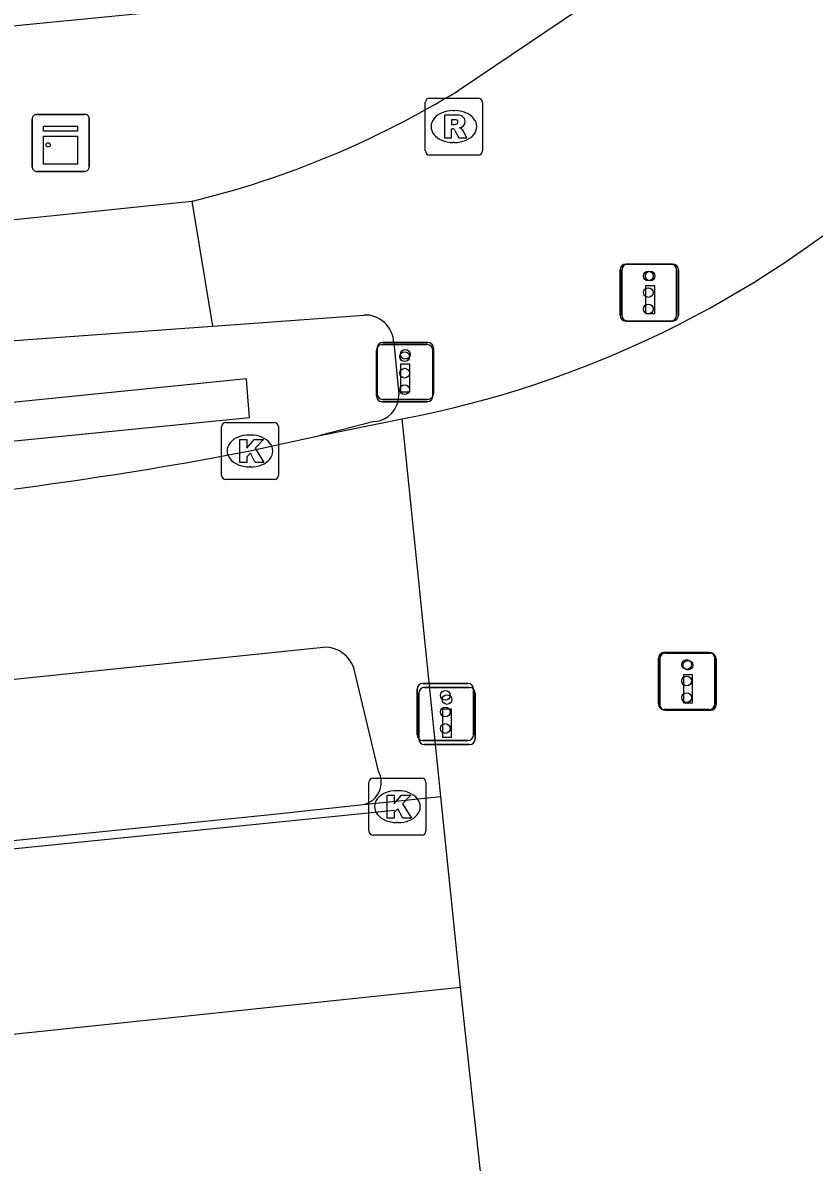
# Model space of a CAD drawing. Extents: x 160676 to 161153, y 383244 to 383713.
# Drawn here: x 161121.06 to 161134.94, y 383571.4 to 383591.38 of the extents above; entities that cross this region are included whole.
import ezdxf

# ---------------------------------------------------------------- set-up
doc = ezdxf.new("R2010")
doc.units = 0
for name, color, linetype in [('IMGEO_Drukknoppaal', 7, 'Continuous'), ('IMGEO_Fietspad_gesloten', 7, 'Continuous'), ('IMGEO_Fietspad_open', 7, 'Continuous'), ('IMGEO_Haag', 7, 'Continuous'), ('IMGEO_Kast', 7, 'Continuous'), ('IMGEO_Kolk', 7, 'Continuous'), ('IMGEO_Lijnafwatering', 7, 'Continuous'), ('IMGEO_OVBaan_gesloten', 7, 'Continuous'), ('IMGEO_Pand_overbouw', 7, 'Continuous'), ('IMGEO_Rijbaan_lokaal_gesloten', 7, 'Continuous'), ('IMGEO_Rioolput', 7, 'Continuous'), ('IMGEO_Verkeersregelinstallatiepaal', 7, 'Continuous')]:
    doc.layers.add(name, color=color, linetype=linetype)

msp = doc.modelspace()

# ---------------------------------------------------------------- linework, layer by layer
at = {"layer": 'IMGEO_Drukknoppaal'}
for p, q in [((161131.671, 383587.149), (161132.461, 383587.149)), ((161132.461, 383587.149), (161131.671, 383587.149)), ((161131.571, 383586.249), (161131.571, 383587.049)), ((161131.571, 383587.049), (161131.571, 383586.249)), ((161132.561, 383587.049), (161132.561, 383586.249)), ((161132.561, 383586.249), (161132.561, 383587.049)), ((161132.461, 383586.149), (161131.671, 383586.149)), ((161131.671, 383586.149), (161132.461, 383586.149)), ((161127.376, 383585.776), (161128.166, 383585.776)), ((161128.166, 383585.776), (161127.376, 383585.776)), ((161127.276, 383584.876), (161127.276, 383585.676)), ((161127.276, 383585.676), (161127.276, 383584.876)), ((161128.266, 383585.676), (161128.266, 383584.876)), ((161128.266, 383584.876), (161128.266, 383585.676)), ((161128.166, 383584.776), (161127.376, 383584.776)), ((161127.376, 383584.776), (161128.166, 383584.776)), ((161132.336, 383580.326), (161133.126, 383580.326)), ((161133.126, 383580.326), (161132.336, 383580.326)), ((161132.236, 383579.426), (161132.236, 383580.226)), ((161132.236, 383580.226), (161132.236, 383579.426)), ((161133.226, 383580.226), (161133.226, 383579.426)), ((161133.226, 383579.426), (161133.226, 383580.226)), ((161128.108, 383579.724), (161128.898, 383579.724)), ((161128.898, 383579.724), (161128.108, 383579.724)), ((161128.008, 383578.824), (161128.008, 383579.624)), ((161128.008, 383579.624), (161128.008, 383578.824)), ((161128.998, 383579.624), (161128.998, 383578.824)), ((161128.998, 383578.824), (161128.998, 383579.624)), ((161133.126, 383579.326), (161132.336, 383579.326)), ((161132.336, 383579.326), (161133.126, 383579.326)), ((161128.898, 383578.724), (161128.108, 383578.724)), ((161128.108, 383578.724), (161128.898, 383578.724))]:
    msp.add_line(p, q, dxfattribs=at)
for points in [[(161132.141, 383586.774), (161132.141, 383586.274), (161131.991, 383586.274), (161131.991, 383586.774), (161132.141, 383586.774)], [(161127.846, 383585.401), (161127.846, 383584.901), (161127.696, 383584.901), (161127.696, 383585.401), (161127.846, 383585.401)], [(161132.806, 383579.951), (161132.806, 383579.451), (161132.656, 383579.451), (161132.656, 383579.951), (161132.806, 383579.951)], [(161128.578, 383579.349), (161128.578, 383578.849), (161128.428, 383578.849), (161128.428, 383579.349), (161128.578, 383579.349)]]:
    msp.add_lwpolyline(points, dxfattribs=at)
for centre in [(161132.066, 383586.939), (161127.771, 383585.566), (161132.731, 383580.116), (161128.503, 383579.514)]:
    msp.add_circle(centre, 0.085, dxfattribs=at)
for centre, start, end in [((161131.671, 383587.049), 90, 180), ((161131.671, 383587.049), 90, 180), ((161132.461, 383587.049), 0, 90), ((161132.461, 383587.049), 360, 90), ((161131.671, 383586.249), 180, 270), ((161131.671, 383586.249), 180, 270), ((161132.461, 383586.249), 270, 0), ((161132.461, 383586.249), 270, 0), ((161127.376, 383585.676), 90, 180), ((161127.376, 383585.676), 90, 180), ((161128.166, 383585.676), 0, 90), ((161128.166, 383585.676), 360, 90), ((161127.376, 383584.876), 180, 270), ((161127.376, 383584.876), 180, 270), ((161128.166, 383584.876), 270, 0), ((161128.166, 383584.876), 270, 0), ((161132.336, 383580.226), 90, 180), ((161132.336, 383580.226), 90, 180), ((161133.126, 383580.226), 0, 90), ((161133.126, 383580.226), 360, 90), ((161128.108, 383579.624), 90, 180), ((161128.108, 383579.624), 90, 180), ((161128.898, 383579.624), 0, 90), ((161128.898, 383579.624), 360, 90), ((161132.336, 383579.426), 180, 270), ((161132.336, 383579.426), 180, 270), ((161133.126, 383579.426), 270, 0), ((161133.126, 383579.426), 270, 0), ((161128.108, 383578.824), 180, 270), ((161128.108, 383578.824), 180, 270), ((161128.898, 383578.824), 270, 0), ((161128.898, 383578.824), 270, 0)]:
    msp.add_arc(centre, 0.1, start, end, dxfattribs=at)
at = {"layer": 'IMGEO_Fietspad_gesloten'}
for points in [[(161085.622, 383584.741), (161088.148, 383584.88), (161095.135, 383585.325), (161097.14, 383585.472), (161124.031, 383588.251)], [(161124.031, 383588.251), (161124.393, 383586.061)], [(161104.161, 383584.069), (161120.919, 383585.807), (161124.393, 383586.061)]]:
    msp.add_lwpolyline(points, dxfattribs=at)
at = {"layer": 'IMGEO_Fietspad_open'}
for points in [[(161132.591, 383593.336), (161131.736, 383592.39), (161131.185, 383591.861), (161128.698, 383590.188)], [(161124.042, 383588.252), (161124.031, 383588.251)], [(161124.393, 383586.061), (161127.043, 383586.255)], [(161127.57, 383585.77), (161127.657, 383584.861)], [(161127.227, 383584.388), (161126.271, 383584.145)]]:
    msp.add_lwpolyline(points, dxfattribs=at)
for centre, radius, start, end in [((161120.15, 383604.18), 16.396, 283.7326, 301.4232), ((161127.068, 383585.754), 0.502, 1.8458, 92.9072), ((161127.198, 383584.846), 0.459, 273.62, 1.8326)]:
    msp.add_arc(centre, radius, start, end, dxfattribs=at)
at = {"layer": 'IMGEO_Haag'}
msp.add_lwpolyline([(161125.04, 383584.459), (161125.009, 383584.82), (161124.987, 383585.136), (161079.215, 383580.51), (161075.981, 383580.2), (161076.031, 383579.618), (161079.275, 383579.914), (161125.04, 383584.459)], dxfattribs=at)
at = {"layer": 'IMGEO_Kast'}
for p, q in [((161121.229, 383588.849), (161121.229, 383589.69)), ((161121.229, 383589.69), (161121.229, 383588.849)), ((161121.304, 383589.774), (161122.145, 383589.774)), ((161122.145, 383589.774), (161121.304, 383589.774)), ((161122.229, 383589.699), (161122.229, 383588.858)), ((161122.229, 383588.858), (161122.229, 383589.699)), ((161122.154, 383588.774), (161121.313, 383588.774)), ((161121.313, 383588.774), (161122.154, 383588.774))]:
    msp.add_line(p, q, dxfattribs=at)
for points in [[(161121.424, 383589.564), (161122.024, 383589.564), (161122.024, 383589.479), (161121.424, 383589.479), (161121.424, 383589.564)], [(161121.424, 383589.389), (161122.024, 383589.389), (161122.024, 383588.9), (161121.424, 383588.9), (161121.424, 383589.389)]]:
    msp.add_lwpolyline(points, dxfattribs=at)
msp.add_circle((161121.508, 383589.238), 0.0377, dxfattribs=at)
for centre, start, end in [((161121.307, 383589.696), 92.4484, 184.2845), ((161121.307, 383589.696), 92.4484, 184.2845), ((161122.151, 383589.696), 2.4484, 94.2845), ((161122.151, 383589.696), 2.4484, 94.2845), ((161121.307, 383588.852), 182.4484, 274.2845), ((161121.307, 383588.852), 182.4484, 274.2845), ((161122.151, 383588.852), 272.4484, 4.2845), ((161122.151, 383588.852), 272.4484, 4.2845)]:
    msp.add_arc(centre, 0.0779, start, end, dxfattribs=at)
at = {"layer": 'IMGEO_Kolk'}
for p, q in [((161124.547, 383583.446), (161124.547, 383584.298)), ((161124.622, 383584.372), (161125.474, 383584.372)), ((161125.548, 383584.298), (161125.548, 383583.446)), ((161125.035, 383584.152), (161125.06, 383584.152)), ((161125.058, 383583.592), (161125.033, 383583.592)), ((161125.474, 383583.372), (161124.622, 383583.372)), ((161127.208, 383578.136), (161128.06, 383578.136)), ((161127.133, 383577.21), (161127.133, 383578.062)), ((161127.621, 383577.916), (161127.646, 383577.916)), ((161128.134, 383578.062), (161128.134, 383577.21)), ((161127.644, 383577.356), (161127.619, 383577.356)), ((161128.06, 383577.136), (161127.208, 383577.136))]:
    msp.add_line(p, q, dxfattribs=at)
for points in [[(161124.547, 383583.446), (161124.547, 383584.298)], [(161124.622, 383584.372), (161125.474, 383584.372)], [(161125.548, 383584.298), (161125.548, 383583.446)], [(161124.868, 383584.072), (161124.991, 383584.072), (161124.991, 383583.921), (161125.121, 383584.072), (161125.285, 383584.072), (161125.139, 383583.921), (161125.292, 383583.672), (161125.14, 383583.672), (161125.055, 383583.836), (161124.991, 383583.769), (161124.991, 383583.672), (161124.868, 383583.672), (161124.868, 383584.072)], [(161125.474, 383583.372), (161124.622, 383583.372)], [(161127.208, 383578.136), (161128.06, 383578.136)], [(161127.133, 383577.21), (161127.133, 383578.062)], [(161128.134, 383578.062), (161128.134, 383577.21)], [(161127.454, 383577.836), (161127.577, 383577.836), (161127.577, 383577.685), (161127.707, 383577.836), (161127.871, 383577.836), (161127.725, 383577.685), (161127.878, 383577.436), (161127.726, 383577.436), (161127.641, 383577.6), (161127.577, 383577.533), (161127.577, 383577.436), (161127.454, 383577.436), (161127.454, 383577.836)], [(161128.06, 383577.136), (161127.208, 383577.136)]]:
    msp.add_lwpolyline(points, dxfattribs=at)
for centre, start, end in [((161124.624, 383584.296), 91.552, 178.448), ((161124.624, 383584.296), 91.552, 178.448), ((161125.472, 383584.296), 1.552, 88.448), ((161125.472, 383584.296), 1.552, 88.448), ((161124.624, 383583.448), 181.552, 268.448), ((161124.624, 383583.448), 181.552, 268.448), ((161125.472, 383583.448), 271.552, 358.448), ((161125.472, 383583.448), 271.552, 358.448), ((161127.21, 383578.06), 91.552, 178.448), ((161127.21, 383578.06), 91.552, 178.448), ((161128.058, 383578.06), 1.552, 88.448), ((161128.058, 383578.06), 1.552, 88.448), ((161127.21, 383577.212), 181.552, 268.448), ((161127.21, 383577.212), 181.552, 268.448), ((161128.058, 383577.212), 271.552, 358.448), ((161128.058, 383577.212), 271.552, 358.448)]:
    msp.add_arc(centre, 0.0765, start, end, dxfattribs=at)
for centre, major_axis, ratio, start_param, end_param in [((161125.034, 383583.872), (-0.387, 0.002), 0.722429, 4.712389, 7.853982), ((161125.059, 383583.872), (-0.39, 0.002), 0.717154, 1.570796, 4.712389), ((161127.62, 383577.636), (-0.387, 0.002), 0.722429, 4.712389, 7.853982), ((161127.645, 383577.636), (-0.39, 0.002), 0.717154, 1.570796, 4.712389)]:
    msp.add_ellipse(centre, major_axis=major_axis, ratio=ratio, start_param=start_param, end_param=end_param, dxfattribs=at)
at = {"layer": 'IMGEO_Lijnafwatering'}
msp.add_lwpolyline([(161111.565, 383575.956), (161127.58, 383577.575)], dxfattribs=at)
at = {"layer": 'IMGEO_OVBaan_gesloten'}
for points in [[(161127.033, 383577.671), (161128.396, 383577.816)], [(161128.738, 383574.467), (161128.396, 383577.816)], [(161084.138, 383573.282), (161088.192, 383573.701), (161107.04, 383575.646), (161125.413, 383577.499), (161127.033, 383577.671)], [(161128.738, 383574.467), (161099.72, 383571.421), (161045.124, 383565.881), (161015.167, 383562.758)], [(161129.136, 383570.809), (161128.738, 383574.467)]]:
    msp.add_lwpolyline(points, dxfattribs=at)
at = {"layer": 'IMGEO_Pand_overbouw'}
msp.add_lwpolyline([(161104.33, 383589.715), (161130.783, 383592.297), (161134.466, 383592.657), (161133.637, 383594.78), (161132.48, 383597.748), (161128.903, 383606.916), (161128.029, 383609.158), (161126.944, 383611.937), (161106.542, 383664.234), (161103.793, 383671.281), (161093.399, 383670.221), (161093.128, 383670.1), (161093.866, 383662.93), (161104.111, 383663.984), (161109.653, 383649.767), (161124.848, 383610.787), (161125.936, 383607.995), (161127.441, 383604.134), (161127.701, 383603.071), (161127.726, 383601.955), (161126.246, 383601.922)], dxfattribs=at)
at = {"layer": 'IMGEO_Rijbaan_lokaal_gesloten'}
for points in [[(161126.271, 383584.145), (161127.719, 383584.436)], [(161128.396, 383577.816), (161127.765, 383583.985), (161127.719, 383584.436)], [(161125.048, 383583.872), (161126.271, 383584.145)], [(161126.393, 383580.429), (161087.833, 383576.438), (161083.912, 383576.034)], [(161127.301, 383578.258), (161126.867, 383580.072)]]:
    msp.add_lwpolyline(points, dxfattribs=at)
for centre, radius, start, end in [((161124.327, 383602.31), 18.193, 280.7448, 311.2225), ((161111.876, 383652.658), 70.036, 275.04019, 280.84042), ((161126.364, 383579.898), 0.532, 19.1241, 86.9043), ((161126.95, 383578.064), 0.401, 281.949, 28.9721)]:
    msp.add_arc(centre, radius, start, end, dxfattribs=at)
at = {"layer": 'IMGEO_Rioolput'}
for p, q in [((161128.123, 383589.134), (161128.123, 383589.986)), ((161128.198, 383590.06), (161129.05, 383590.06)), ((161129.124, 383589.986), (161129.124, 383589.134)), ((161128.611, 383589.84), (161128.636, 383589.84)), ((161128.634, 383589.28), (161128.609, 383589.28)), ((161129.05, 383589.06), (161128.198, 383589.06))]:
    msp.add_line(p, q, dxfattribs=at)
for points in [[(161128.123, 383589.134), (161128.123, 383589.986)], [(161128.198, 383590.06), (161129.05, 383590.06)], [(161129.124, 383589.986), (161129.124, 383589.134)], [(161128.712, 383589.758), (161128.46, 383589.76), (161128.46, 383589.36)], [(161128.46, 383589.36), (161128.584, 383589.36), (161128.584, 383589.522), (161128.595, 383589.522)], [(161128.638, 383589.679), (161128.584, 383589.679), (161128.584, 383589.598)], [(161128.584, 383589.598), (161128.636, 383589.598)], [(161128.642, 383589.493), (161128.713, 383589.36), (161128.853, 383589.36), (161128.788, 383589.486)], [(161129.05, 383589.06), (161128.198, 383589.06)]]:
    msp.add_lwpolyline(points, dxfattribs=at)
for centre, radius, start, end in [((161128.2, 383589.984), 0.0765, 91.552, 178.448), ((161128.2, 383589.984), 0.0765, 91.552, 178.448), ((161129.048, 383589.984), 0.0765, 1.552, 88.448), ((161129.048, 383589.984), 0.0765, 1.552, 88.448), ((161128.711, 383589.648), 0.109, 350.3612, 89.416), ((161128.594, 383589.469), 0.0533, 26.0293, 88.6989), ((161128.62, 383589.787), 0.19, 274.7715, 282.9687), ((161128.644, 383589.583), 0.0964, 77.0061, 93.1865), ((161128.658, 383589.64), 0.0378, 276.6634, 79.6772), ((161128.709, 383589.648), 0.112, 277.5842, 350.9817), ((161128.693, 383589.433), 0.108, 29.5134, 73.7905), ((161128.2, 383589.136), 0.0765, 181.552, 268.448), ((161128.2, 383589.136), 0.0765, 181.552, 268.448), ((161129.048, 383589.136), 0.0765, 271.552, 358.448), ((161129.048, 383589.136), 0.0765, 271.552, 358.448)]:
    msp.add_arc(centre, radius, start, end, dxfattribs=at)
for centre, major_axis, ratio, start_param, end_param in [((161128.61, 383589.56), (-0.387, 0.002), 0.722429, 4.712389, 7.853982), ((161128.635, 383589.56), (-0.39, 0.002), 0.717154, 1.570796, 4.712389)]:
    msp.add_ellipse(centre, major_axis=major_axis, ratio=ratio, start_param=start_param, end_param=end_param, dxfattribs=at)
at = {"layer": 'IMGEO_Verkeersregelinstallatiepaal'}
for p, q in [((161131.64, 383587.15), (161132.43, 383587.15)), ((161132.43, 383587.15), (161131.64, 383587.15)), ((161131.54, 383586.25), (161131.54, 383587.05)), ((161131.54, 383587.05), (161131.54, 383586.25)), ((161132.53, 383587.05), (161132.53, 383586.25)), ((161132.53, 383586.25), (161132.53, 383587.05)), ((161132.43, 383586.15), (161131.64, 383586.15)), ((161131.64, 383586.15), (161132.43, 383586.15)), ((161127.365, 383585.736), (161128.155, 383585.736)), ((161128.155, 383585.736), (161127.365, 383585.736)), ((161127.265, 383584.836), (161127.265, 383585.636)), ((161127.265, 383585.636), (161127.265, 383584.836)), ((161128.255, 383585.636), (161128.255, 383584.836)), ((161128.255, 383584.836), (161128.255, 383585.636)), ((161128.155, 383584.736), (161127.365, 383584.736)), ((161127.365, 383584.736), (161128.155, 383584.736)), ((161132.313, 383580.338), (161133.103, 383580.338)), ((161133.103, 383580.338), (161132.313, 383580.338)), ((161132.213, 383579.438), (161132.213, 383580.238)), ((161132.213, 383580.238), (161132.213, 383579.438)), ((161133.203, 383580.238), (161133.203, 383579.438)), ((161133.203, 383579.438), (161133.203, 383580.238)), ((161127.978, 383578.896), (161127.978, 383579.696)), ((161127.978, 383579.696), (161127.978, 383578.896)), ((161128.078, 383579.796), (161128.868, 383579.796)), ((161128.868, 383579.796), (161128.078, 383579.796)), ((161128.968, 383579.696), (161128.968, 383578.896)), ((161128.968, 383578.896), (161128.968, 383579.696)), ((161133.103, 383579.338), (161132.313, 383579.338)), ((161132.313, 383579.338), (161133.103, 383579.338)), ((161128.868, 383578.796), (161128.078, 383578.796)), ((161128.078, 383578.796), (161128.868, 383578.796))]:
    msp.add_line(p, q, dxfattribs=at)
for centre in [(161132.035, 383586.94), (161132.035, 383586.65), (161132.035, 383586.36), (161127.76, 383585.526), (161127.76, 383585.236), (161127.76, 383584.946), (161132.708, 383580.128), (161132.708, 383579.838), (161128.473, 383579.586), (161132.708, 383579.548), (161128.473, 383579.296), (161128.473, 383579.006)]:
    msp.add_circle(centre, 0.085, dxfattribs=at)
for centre, start, end in [((161131.64, 383587.05), 90, 180), ((161131.64, 383587.05), 90, 180), ((161132.43, 383587.05), 0, 90), ((161132.43, 383587.05), 360, 90), ((161131.64, 383586.25), 180, 270), ((161131.64, 383586.25), 180, 270), ((161132.43, 383586.25), 270, 0), ((161132.43, 383586.25), 270, 0), ((161127.365, 383585.636), 90, 180), ((161127.365, 383585.636), 90, 180), ((161128.155, 383585.636), 0, 90), ((161128.155, 383585.636), 360, 90), ((161127.365, 383584.836), 180, 270), ((161127.365, 383584.836), 180, 270), ((161128.155, 383584.836), 270, 0), ((161128.155, 383584.836), 270, 0), ((161132.313, 383580.238), 90, 180), ((161132.313, 383580.238), 90, 180), ((161133.103, 383580.238), 0, 90), ((161133.103, 383580.238), 360, 90), ((161128.078, 383579.696), 90, 180), ((161128.078, 383579.696), 90, 180), ((161128.868, 383579.696), 0, 90), ((161128.868, 383579.696), 360, 90), ((161132.313, 383579.438), 180, 270), ((161132.313, 383579.438), 180, 270), ((161133.103, 383579.438), 270, 0), ((161133.103, 383579.438), 270, 0), ((161128.078, 383578.896), 180, 270), ((161128.078, 383578.896), 180, 270), ((161128.868, 383578.896), 270, 0), ((161128.868, 383578.896), 270, 0)]:
    msp.add_arc(centre, 0.1, start, end, dxfattribs=at)

doc.saveas('drawing.dxf')
